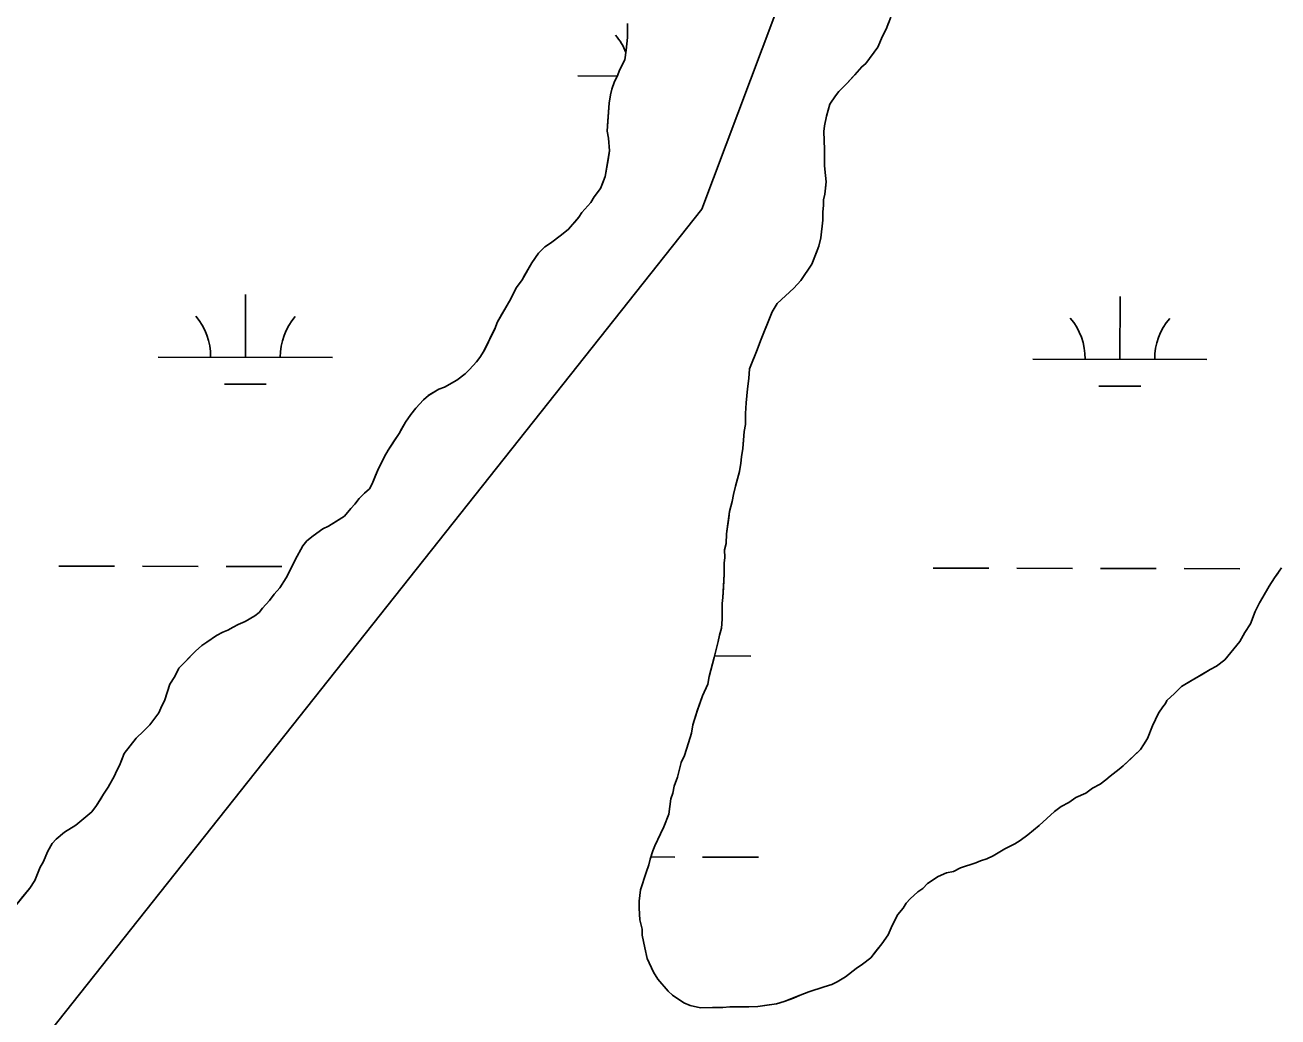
# Model space of a CAD drawing. Extents: x 3177385 to 3215275, y 903885 to 929304.
# Drawn here: x 3188622 to 3189341, y 917338 to 917907 of the extents above; entities that cross this region are included whole.
import ezdxf

# ---------------------------------------------------------------- set-up
doc = ezdxf.new("R2010")
doc.units = 0
for name, color, linetype in [('V-SITE-VEGE', 7, 'Continuous'), ('V-TOPO-SHOR', 7, 'Continuous'), ('V-WETL-SWMP', 7, 'Continuous')]:
    doc.layers.add(name, color=color, linetype=linetype)

msp = doc.modelspace()

# ---------------------------------------------------------------- linework, layer by layer
at = {"layer": 'V-SITE-VEGE'}
for points in [[(3188967.87, 917908.38), (3188967.92, 917900.36), (3188967.15, 917893.14), (3188966.38, 917887.52), (3188963.2, 917881.49), (3188962.02, 917878.28), (3188960.43, 917875.06), (3188958.85, 917870.64), (3188958.07, 917867.43), (3188957.29, 917862.61), (3188956.17, 917846.57), (3188956.99, 917842.56), (3188957.43, 917835.35), (3188955.1, 917820.5), (3188952.33, 917813.67), (3188948.75, 917808.84), (3188946.76, 917805.62), (3188941.58, 917799.98), (3188939.99, 917797.16), (3188934.01, 917790.32), (3188930.02, 917787.09), (3188923.63, 917782.24), (3188920.43, 917780.22), (3188916.84, 917776.59), (3188912.86, 917770.96), (3188907.3, 917761.3), (3188904.11, 917756.88), (3188902.52, 917754.06), (3188900.94, 917750.44), (3188892.99, 917736.77), (3188891.81, 917733.55), (3188885.46, 917720.29), (3188883.07, 917716.67), (3188881.08, 917714.25), (3188877.09, 917709.82), (3188874.7, 917707.4), (3188869.91, 917703.76), (3188862.71, 917699.72), (3188859.51, 917698.5), (3188853.52, 917694.86), (3188850.72, 917692.44), (3188846.34, 917687.6), (3188843.55, 917683.98), (3188840.36, 917679.55), (3188836.79, 917673.12), (3188830.42, 917663.46), (3188828.44, 917659.84), (3188826.45, 917655.82), (3188824.86, 917653.01), (3188821.3, 917644.16), (3188819.71, 917641.35), (3188816.92, 917638.93), (3188813.73, 917635.7), (3188811.34, 917632.48), (3188808.95, 917630.07), (3188805.36, 917625.63), (3188796.17, 917619.97), (3188792.97, 917618.35), (3188787.37, 917614.31), (3188783.78, 917611.49), (3188781.39, 917608.67), (3188777.02, 917600.63), (3188774.64, 917595.4), (3188771.86, 917590.17), (3188768.28, 917584.54), (3188765.1, 917580.91), (3188762.31, 917577.29), (3188758.32, 917572.86), (3188756.33, 917570.44), (3188753.93, 917568.42), (3188748.34, 917565.19), (3188744.33, 917563.56), (3188741.54, 917561.94), (3188738.34, 917560.32), (3188735.54, 917559.11), (3188731.94, 917557.08), (3188726.34, 917553.44), (3188723.55, 917551.42), (3188719.96, 917548.2), (3188710.38, 917538.52), (3188708, 917533.7), (3188705.22, 917529.27), (3188702.06, 917519.63), (3188700.47, 917516.82), (3188698.89, 917512.8), (3188693.71, 917505.95), (3188690.12, 917502.33), (3188685.73, 917498.3), (3188678.96, 917489.44), (3188676.19, 917482.61), (3188674.6, 917479.39), (3188673.42, 917476.58), (3188669.84, 917470.14), (3188667.06, 917466.12), (3188663.08, 917459.68), (3188660.29, 917456.06), (3188651.11, 917448.39), (3188644.72, 917444.35), (3188639.92, 917440.31), (3188637.53, 917437.89)], [(3189036.74, 917698.63), (3189037.52, 917704.65), (3189037.89, 917710.26), (3189042.24, 917721.11), (3189044.22, 917726.33), (3189050.95, 917742.81), (3189053.73, 917747.64), (3189063.31, 917756.51), (3189067.29, 917760.94), (3189073.66, 917770.2), (3189077.61, 917780.64), (3189078.79, 917785.46), (3189079.94, 917795.49), (3189079.92, 917800.31), (3189080.3, 917803.92), (3189080.28, 917807.12), (3189081.07, 917810.33), (3189081.83, 917817.56), (3189081.41, 917821.17), (3189080.98, 917826.77), (3189080.93, 917836), (3189080.48, 917846.42), (3189080.86, 917849.63), (3189082.03, 917855.25), (3189084, 917862.08), (3189087.19, 917866.91), (3189089.18, 917869.32), (3189093.97, 917874.16), (3189102.34, 917883.43), (3189104.73, 917885.44), (3189111.5, 917894.7), (3189114.27, 917901.13), (3189116.26, 917905.15), (3189119.03, 917911.98)], [(3189212.85, 917456.16), (3189204.07, 917448.09), (3189197.68, 917442.84), (3189193.29, 917439.61), (3189190.09, 917437.59), (3189184.49, 917434.75), (3189177.7, 917430.71), (3189174.1, 917429.09), (3189170.49, 917427.86), (3189167.69, 917426.65), (3189158.89, 917423.79), (3189154.89, 917421.77), (3189150.88, 917420.94), (3189146.08, 917418.92), (3189140.09, 917414.87), (3189137.29, 917412.05), (3189134.5, 917410.03), (3189130.11, 917406), (3189127.72, 917403.58), (3189126.13, 917400.77), (3189122.94, 917397.14), (3189119.76, 917390.7), (3189117.39, 917385.48), (3189113.8, 917380.25), (3189107.43, 917372.2), (3189102.64, 917368.56), (3189099.04, 917366.14), (3189093.05, 917361.29), (3189088.26, 917358.46), (3189085.06, 917356.84), (3189080.65, 917355.62), (3189071.84, 917352.76), (3189067.04, 917350.73), (3189057.84, 917347.07), (3189053.44, 917345.85), (3189042.62, 917344.19), (3189026.58, 917344.1), (3189022.57, 917343.68), (3189009.74, 917343.61), (3189003.72, 917344.79), (3189000.1, 917346.37), (3188993.66, 917350.75), (3188991.25, 917353.14), (3188985.19, 917359.93), (3188982.77, 917363.92), (3188979.12, 917371.92), (3188977.88, 917377.93), (3188976.24, 917385.14), (3188976.22, 917388.75), (3188974.99, 917393.95), (3188974.56, 917400.77), (3188974.53, 917404.78), (3188975.3, 917411.2), (3188978.46, 917421.24), (3188980.04, 917425.66), (3188980.82, 917428.87), (3188982.4, 917433.69), (3188983.59, 917436.5), (3188986.76, 917443.34), (3188988.75, 917447.36), (3188991.51, 917454.59), (3188992.67, 917463.42), (3188993.86, 917466.63), (3188994.64, 917470.65), (3188996.61, 917475.87), (3188998.58, 917484.3), (3189000.56, 917488.32), (3189002.93, 917495.55), (3189004.5, 917501.17), (3189005.28, 917505.99), (3189008.04, 917514.43), (3189010.81, 917522.46), (3189013.98, 917529.29), (3189014.75, 917533.71), (3189016.72, 917540.93), (3189017.51, 917544.55), (3189019.86, 917553.78), (3189020.65, 917557.4), (3189021.83, 917561.41), (3189022.2, 917566.63), (3189022.16, 917575.45), (3189022.54, 917579.06), (3189023.27, 917592.3), (3189023.24, 917598.71), (3189023.62, 917601.92), (3189023.6, 917606.33), (3189024.38, 917609.94), (3189024.75, 917615.56), (3189026.29, 917628.4), (3189027.86, 917634.02), (3189028.64, 917638.04), (3189029.82, 917642.86), (3189032.18, 917651.29), (3189032.96, 917656.1), (3189033.34, 917659.71), (3189034.12, 917664.53), (3189034.87, 917674.16), (3189035.65, 917678.17), (3189035.62, 917684.59), (3189035.98, 917690.6), (3189036.74, 917698.63)], [(3189343.24, 917595.98), (3189339.26, 917590.35), (3189336.07, 917585.52), (3189332.5, 917579.08), (3189330.51, 917575.87), (3189328.13, 917571.04), (3189325.36, 917563.81), (3189322.18, 917558.98), (3189319.4, 917553.75), (3189310.63, 917543.28), (3189305.84, 917539.65), (3189302.24, 917537.62), (3189285.85, 917527.92), (3189281.86, 917523.88), (3189277.47, 917519.85), (3189276.68, 917518.24), (3189275.09, 917516.23), (3189272.7, 917512.61), (3189269.13, 917505.37), (3189266.36, 917498.14), (3189263.97, 917494.52), (3189262.38, 917491.7), (3189252.41, 917482.43), (3189250.01, 917480.41), (3189244.82, 917476.37), (3189242.43, 917474.36), (3189239.23, 917471.93), (3189234.83, 917469.5), (3189230.84, 917466.68), (3189225.24, 917464.24), (3189221.24, 917461.41), (3189216.85, 917458.98), (3189212.85, 917456.16)], [(3188637.53, 917437.89), (3188635.15, 917433.47), (3188632.37, 917427.04), (3188630.79, 917424.23), (3188627.62, 917416.59), (3188624.84, 917412.16), (3188616.47, 917402.09)]]:
    msp.add_lwpolyline(points, dxfattribs=at)
at = {"layer": 'V-TOPO-SHOR'}
for points in [[(3186927.93, 918089.46), (3186990.67, 917992.44), (3187103.05, 917960.38), (3187188.87, 917894), (3187261.42, 917810.45), (3187345.63, 917635.58), (3187452.84, 917401.77), (3187512.11, 917301.06), (3187592.43, 917156.63), (3187647.81, 917086.35), (3187703.2, 917016.08), (3187789.02, 916949.7), (3187853.79, 916927.04), (3188000.5, 916868.43), (3188244.03, 916899.53), (3188352.19, 917021.63), (3188464.23, 917113.29), (3189010.51, 917801.82), (3189114.45, 918078.07), (3189191.84, 918319.99), (3189216.11, 918493.25), (3189249.78, 918714.11), (3189249.45, 918837.82)], [(3188967.88, 917908.38), (3188967.92, 917900.36), (3188967.15, 917893.14), (3188966.38, 917887.52), (3188963.2, 917881.49), (3188962.02, 917878.28), (3188960.43, 917875.06), (3188958.85, 917870.64), (3188958.07, 917867.43), (3188957.29, 917862.61), (3188956.54, 917852.58), (3188956.17, 917846.57), (3188956.99, 917842.56), (3188957.43, 917835.35), (3188956.66, 917830.13), (3188955.1, 917820.5), (3188953.52, 917816.48), (3188952.33, 917813.67), (3188948.75, 917808.84), (3188946.76, 917805.62), (3188941.58, 917799.98)], [(3189019.86, 917553.78), (3189020.65, 917557.4), (3189021.83, 917561.41), (3189022.2, 917566.63), (3189022.18, 917569.84), (3189022.16, 917575.45), (3189022.54, 917579.06), (3189022.91, 917584.68), (3189023.27, 917592.3), (3189023.25, 917595.5), (3189023.24, 917598.71), (3189023.62, 917601.92), (3189023.6, 917606.33), (3189024.38, 917609.95), (3189024.75, 917615.56), (3189025.91, 917624.79), (3189026.29, 917628.4), (3189027.86, 917634.02), (3189028.64, 917638.04), (3189029.82, 917642.86), (3189032.18, 917651.29), (3189032.96, 917656.1), (3189033.34, 917659.71), (3189034.12, 917664.53), (3189034.49, 917669.34), (3189034.87, 917674.16), (3189035.65, 917678.17), (3189035.63, 917681.38), (3189035.62, 917684.59), (3189035.98, 917690.6), (3189036.74, 917698.63), (3189037.52, 917704.65), (3189037.89, 917710.26), (3189039.07, 917713.08), (3189042.24, 917721.11), (3189044.22, 917726.34), (3189049.76, 917740), (3189050.95, 917742.81), (3189053.73, 917747.64), (3189058.52, 917752.07), (3189063.31, 917756.51), (3189067.29, 917760.94), (3189073.66, 917770.2), (3189076.43, 917777.43), (3189077.61, 917780.64), (3189078.79, 917785.46), (3189079.94, 917795.49), (3189079.92, 917800.31), (3189080.3, 917803.92), (3189080.28, 917807.12), (3189081.07, 917810.33), (3189081.45, 917813.95), (3189081.83, 917817.56), (3189081.41, 917821.16), (3189080.98, 917826.77), (3189080.96, 917831.19), (3189080.93, 917836), (3189080.48, 917846.42), (3189080.86, 917849.63), (3189082.03, 917855.25), (3189084, 917862.08), (3189087.19, 917866.91), (3189089.18, 917869.32), (3189091.57, 917871.74), (3189093.97, 917874.16), (3189098.35, 917878.99), (3189102.34, 917883.43), (3189104.73, 917885.44), (3189106.72, 917888.26), (3189111.5, 917894.7), (3189114.27, 917901.13), (3189116.26, 917905.15), (3189117.84, 917909.17)], [(3188941.58, 917799.98), (3188939.99, 917797.16), (3188937.2, 917793.94), (3188934.01, 917790.32), (3188930.02, 917787.09), (3188923.63, 917782.24), (3188920.43, 917780.22), (3188916.84, 917776.59), (3188912.86, 917770.96), (3188908.89, 917764.12), (3188907.3, 917761.3), (3188904.11, 917756.88), (3188902.52, 917754.06), (3188900.94, 917750.44), (3188897.36, 917744.41), (3188895.77, 917741.6), (3188892.99, 917736.77), (3188891.81, 917733.55), (3188889.82, 917729.53), (3188887.05, 917723.5), (3188885.46, 917720.29), (3188883.07, 917716.67), (3188881.08, 917714.25), (3188877.09, 917709.82), (3188874.7, 917707.4), (3188869.91, 917703.76), (3188862.71, 917699.72), (3188859.51, 917698.5), (3188853.51, 917694.86), (3188850.72, 917692.44), (3188846.34, 917687.6), (3188843.55, 917683.98), (3188840.36, 917679.55), (3188838.38, 917675.93), (3188836.79, 917673.12), (3188833.61, 917668.29), (3188830.42, 917663.46), (3188828.44, 917659.84), (3188826.45, 917655.82), (3188824.86, 917653.01), (3188823.28, 917648.99), (3188821.3, 917644.16), (3188819.71, 917641.35), (3188816.92, 917638.93), (3188813.73, 917635.7), (3188811.34, 917632.48), (3188808.95, 917630.07), (3188805.36, 917625.63), (3188800.16, 917622.4), (3188796.17, 917619.97), (3188792.97, 917618.35), (3188787.37, 917614.31), (3188783.78, 917611.49), (3188781.39, 917608.67), (3188777.02, 917600.63), (3188774.64, 917595.4), (3188771.86, 917590.17), (3188768.28, 917584.54), (3188765.1, 917580.91), (3188762.31, 917577.29), (3188758.32, 917572.86), (3188756.33, 917570.44), (3188753.93, 917568.42), (3188748.34, 917565.19), (3188744.33, 917563.56), (3188741.54, 917561.94), (3188738.34, 917560.32), (3188735.54, 917559.11), (3188731.94, 917557.08), (3188726.34, 917553.44), (3188723.55, 917551.42), (3188719.96, 917548.2), (3188713.97, 917542.15), (3188710.38, 917538.52), (3188708, 917533.7), (3188705.22, 917529.27), (3188704.03, 917525.66), (3188702.06, 917519.63), (3188700.47, 917516.82), (3188698.89, 917512.8), (3188693.71, 917505.95), (3188690.12, 917502.33), (3188685.73, 917498.3), (3188678.96, 917489.44), (3188677.38, 917485.42), (3188676.19, 917482.61), (3188674.6, 917479.39), (3188673.42, 917476.58), (3188669.84, 917470.14), (3188667.06, 917466.12), (3188665.07, 917462.9), (3188663.08, 917459.68), (3188660.29, 917456.06), (3188651.11, 917448.39), (3188644.72, 917444.35), (3188639.92, 917440.31), (3188637.53, 917437.89), (3188635.15, 917433.47), (3188632.37, 917427.04), (3188630.79, 917424.23), (3188627.62, 917416.59)], [(3189341.25, 917593.17), (3189339.26, 917590.35), (3189336.07, 917585.52), (3189332.5, 917579.08), (3189330.51, 917575.87), (3189328.13, 917571.04), (3189325.36, 917563.81), (3189322.18, 917558.98), (3189319.4, 917553.75), (3189310.63, 917543.28), (3189305.84, 917539.65), (3189302.24, 917537.62), (3189298.25, 917535.2), (3189290.65, 917530.75), (3189285.85, 917527.92), (3189281.86, 917523.88), (3189277.47, 917519.85), (3189276.68, 917518.24), (3189275.09, 917516.23)], [(3189275.09, 917516.23), (3189272.7, 917512.61), (3189269.13, 917505.37), (3189266.36, 917498.14), (3189263.97, 917494.52), (3189262.38, 917491.7), (3189257.2, 917486.86), (3189252.41, 917482.43), (3189250.01, 917480.41), (3189244.82, 917476.37), (3189242.43, 917474.36), (3189239.23, 917471.93), (3189234.83, 917469.5), (3189230.84, 917466.68), (3189225.24, 917464.24), (3189221.24, 917461.41), (3189216.85, 917458.98), (3189212.85, 917456.16), (3189204.07, 917448.09), (3189197.68, 917442.84), (3189193.29, 917439.61), (3189190.09, 917437.59), (3189184.49, 917434.75), (3189177.7, 917430.71), (3189174.1, 917429.09), (3189170.49, 917427.86), (3189167.69, 917426.65), (3189158.89, 917423.79), (3189154.89, 917421.77), (3189150.88, 917420.94), (3189146.08, 917418.91), (3189140.09, 917414.87), (3189137.29, 917412.05), (3189134.5, 917410.03), (3189130.11, 917406), (3189127.72, 917403.58), (3189126.13, 917400.77), (3189122.94, 917397.14), (3189119.76, 917390.71), (3189117.39, 917385.48), (3189113.8, 917380.25), (3189110.62, 917376.22), (3189107.43, 917372.2), (3189102.64, 917368.56), (3189099.04, 917366.14), (3189093.05, 917361.29), (3189088.26, 917358.46), (3189085.06, 917356.84), (3189080.65, 917355.62), (3189071.84, 917352.76), (3189067.04, 917350.73), (3189063.04, 917349.11), (3189057.84, 917347.07), (3189053.44, 917345.85), (3189047.83, 917345.02), (3189042.62, 917344.19), (3189037.41, 917344.16), (3189032.99, 917344.14), (3189026.58, 917344.1), (3189022.57, 917343.68), (3189016.56, 917343.65), (3189009.74, 917343.61), (3189003.72, 917344.79), (3189000.1, 917346.37), (3188997.29, 917348.36), (3188993.66, 917350.75), (3188991.25, 917353.14), (3188985.19, 917359.93), (3188982.77, 917363.92), (3188979.12, 917371.92), (3188977.88, 917377.93), (3188976.24, 917385.14), (3188976.22, 917388.75), (3188974.99, 917393.96), (3188974.55, 917400.77), (3188974.53, 917404.78), (3188975.3, 917411.2), (3188978.46, 917421.24), (3188980.04, 917425.66), (3188980.82, 917428.87), (3188982.4, 917433.69), (3188983.59, 917436.5), (3188986.76, 917443.34), (3188988.75, 917447.36), (3188991.51, 917454.59), (3188992.67, 917463.42), (3188993.86, 917466.63), (3188994.64, 917470.65), (3188996.61, 917475.87), (3188998.58, 917484.3), (3189000.56, 917488.32), (3189002.93, 917495.55), (3189004.5, 917501.17), (3189005.28, 917505.99), (3189008.04, 917514.43), (3189010.81, 917522.46), (3189013.98, 917529.29), (3189014.75, 917533.71), (3189016.72, 917540.93), (3189017.51, 917544.55), (3189019.86, 917553.78)], [(3188627.62, 917416.59), (3188624.84, 917412.16), (3188620.85, 917407.33), (3188616.47, 917402.09), (3188608.89, 917394.44), (3188605.3, 917391.21), (3188603.31, 917388.79), (3188599.72, 917385.17), (3188592.94, 917377.91), (3188590.14, 917375.09), (3188588.15, 917372.67), (3188578.17, 917363.8), (3188575.78, 917361.78), (3188569.79, 917357.34), (3188564.59, 917353.7), (3188557.8, 917350.06), (3188552.99, 917348.83), (3188549.39, 917346.81), (3188543.79, 917344.37), (3188539.79, 917342.35), (3188536.2, 917339.92), (3188532.2, 917337.09)]]:
    msp.add_lwpolyline(points, dxfattribs=at)
at = {"layer": 'V-WETL-SWMP'}
for p, q in [((3188939.39, 917878.29), (3188962, 917878.23)), ((3188748.54, 917716.87), (3188748.63, 917752.87)), ((3189250.45, 917715.7), (3189250.53, 917751.7)), ((3188698.54, 917716.98), (3188798.54, 917716.75)), ((3189200.45, 917715.82), (3189300.45, 917715.58)), ((3188736.51, 917701.46), (3188760.51, 917701.41)), ((3189238.41, 917700.3), (3189262.41, 917700.24)), ((3188641.42, 917597.04), (3188673.42, 917596.97)), ((3188689.42, 917596.93), (3188721.42, 917596.86)), ((3188737.42, 917596.82), (3188769.42, 917596.75)), ((3189143.33, 917595.88), (3189175.33, 917595.8)), ((3189191.33, 917595.77), (3189223.33, 917595.69)), ((3189239.33, 917595.65), (3189271.33, 917595.58)), ((3189287.33, 917595.54), (3189319.33, 917595.47)), ((3189017.73, 917545.43), (3189038.62, 917545.38)), ((3188981.22, 917430.08), (3188994.94, 917430.05)), ((3189010.94, 917430.01), (3189042.94, 917429.94))]:
    msp.add_line(p, q, dxfattribs=at)
for points in [[(3188967.88, 917908.38), (3188967.92, 917900.36), (3188967.15, 917893.14), (3188966.38, 917887.52), (3188963.2, 917881.49), (3188962.02, 917878.28), (3188960.43, 917875.06), (3188958.85, 917870.64), (3188958.07, 917867.43), (3188957.29, 917862.61), (3188956.54, 917852.59), (3188956.17, 917846.57), (3188956.99, 917842.56), (3188957.43, 917835.35), (3188956.66, 917830.13), (3188955.1, 917820.5), (3188953.52, 917816.48), (3188952.33, 917813.67), (3188948.75, 917808.84), (3188946.76, 917805.62)], [(3188988.74, 917447.36), (3188991.51, 917454.59), (3188992.67, 917463.42), (3188993.86, 917466.63), (3188994.64, 917470.65), (3188996.61, 917475.87), (3188998.58, 917484.3), (3189000.56, 917488.32), (3189002.93, 917495.55), (3189004.5, 917501.17), (3189005.28, 917505.99), (3189008.04, 917514.42), (3189010.81, 917522.46), (3189013.98, 917529.29), (3189014.76, 917533.71), (3189016.72, 917540.94), (3189017.51, 917544.55), (3189019.86, 917553.78), (3189020.65, 917557.4), (3189021.83, 917561.41), (3189022.2, 917566.63), (3189022.16, 917575.45), (3189022.54, 917579.06), (3189022.91, 917584.68), (3189023.27, 917592.3), (3189023.24, 917598.71), (3189023.62, 917601.92), (3189023.6, 917606.33), (3189024.38, 917609.95), (3189024.75, 917615.56), (3189025.91, 917624.79), (3189026.29, 917628.4), (3189027.86, 917634.02), (3189028.64, 917638.04), (3189029.82, 917642.85), (3189032.18, 917651.29), (3189032.96, 917656.1), (3189033.34, 917659.71), (3189034.12, 917664.53), (3189034.87, 917674.16), (3189035.65, 917678.17), (3189035.62, 917684.59), (3189035.98, 917690.6), (3189036.74, 917698.63), (3189037.52, 917704.65), (3189037.89, 917710.26), (3189039.07, 917713.08), (3189042.24, 917721.11), (3189044.22, 917726.34), (3189049.76, 917740), (3189050.95, 917742.81), (3189053.73, 917747.64), (3189063.31, 917756.51), (3189067.29, 917760.94), (3189073.66, 917770.2), (3189076.43, 917777.43), (3189077.61, 917780.64), (3189078.79, 917785.46), (3189079.94, 917795.49), (3189079.92, 917800.3), (3189080.3, 917803.92), (3189080.28, 917807.12), (3189081.07, 917810.33), (3189081.83, 917817.56), (3189081.41, 917821.16), (3189080.98, 917826.77), (3189080.93, 917836), (3189080.48, 917846.42), (3189080.86, 917849.63), (3189082.03, 917855.25), (3189084, 917862.08), (3189087.19, 917866.91), (3189089.18, 917869.32), (3189093.96, 917874.16), (3189098.35, 917878.99), (3189102.34, 917883.43), (3189104.73, 917885.44), (3189106.72, 917888.26), (3189111.5, 917894.7), (3189114.27, 917901.13), (3189116.26, 917905.15), (3189117.84, 917909.17)], [(3188946.76, 917805.62), (3188941.58, 917799.98), (3188939.99, 917797.16), (3188937.2, 917793.94), (3188934.01, 917790.31), (3188930.02, 917787.09), (3188923.63, 917782.24), (3188920.43, 917780.22), (3188916.84, 917776.59), (3188912.86, 917770.96), (3188908.89, 917764.12), (3188907.3, 917761.3), (3188904.11, 917756.88), (3188902.52, 917754.06), (3188900.94, 917750.44), (3188897.36, 917744.41), (3188895.77, 917741.59), (3188892.99, 917736.77), (3188891.81, 917733.55), (3188889.82, 917729.53), (3188887.05, 917723.5), (3188885.46, 917720.29), (3188883.07, 917716.67), (3188881.08, 917714.25), (3188877.09, 917709.82), (3188874.7, 917707.4), (3188869.91, 917703.77), (3188862.71, 917699.72), (3188859.51, 917698.5), (3188853.51, 917694.86), (3188850.72, 917692.44), (3188846.33, 917687.6), (3188843.55, 917683.98), (3188840.36, 917679.55), (3188838.38, 917675.93), (3188836.79, 917673.12), (3188830.42, 917663.46), (3188828.44, 917659.84), (3188826.45, 917655.82), (3188824.86, 917653), (3188823.28, 917648.99), (3188821.3, 917644.16), (3188819.71, 917641.35), (3188816.92, 917638.93), (3188813.73, 917635.7), (3188811.34, 917632.48), (3188808.94, 917630.06), (3188805.36, 917625.63), (3188800.16, 917622.4), (3188796.17, 917619.97), (3188792.97, 917618.35), (3188787.37, 917614.31), (3188783.78, 917611.49), (3188781.39, 917608.67), (3188777.02, 917600.62), (3188774.64, 917595.4), (3188771.86, 917590.17), (3188768.28, 917584.54), (3188765.09, 917580.91), (3188762.31, 917577.29), (3188758.32, 917572.86), (3188756.33, 917570.44), (3188753.93, 917568.42), (3188748.34, 917565.19), (3188744.33, 917563.56), (3188741.54, 917561.94), (3188738.34, 917560.32), (3188735.54, 917559.11), (3188731.94, 917557.08), (3188726.34, 917553.44), (3188723.55, 917551.42), (3188719.96, 917548.2), (3188710.38, 917538.52), (3188708, 917533.7), (3188705.22, 917529.27), (3188702.06, 917519.63), (3188700.47, 917516.82), (3188698.89, 917512.8), (3188693.71, 917505.96), (3188690.12, 917502.33), (3188685.73, 917498.29), (3188678.96, 917489.44), (3188677.38, 917485.42), (3188676.19, 917482.61), (3188674.61, 917479.39), (3188673.42, 917476.58), (3188669.84, 917470.14), (3188667.06, 917466.12), (3188663.08, 917459.68), (3188660.29, 917456.06), (3188651.11, 917448.39), (3188644.72, 917444.35), (3188639.92, 917440.31), (3188637.53, 917437.89), (3188635.15, 917433.47), (3188632.38, 917427.04), (3188630.79, 917424.22), (3188627.62, 917416.59), (3188624.84, 917412.16), (3188620.85, 917407.33)], [(3189343.24, 917595.98), (3189339.26, 917590.35), (3189336.07, 917585.52), (3189332.5, 917579.09), (3189330.51, 917575.87), (3189328.13, 917571.04), (3189325.36, 917563.81), (3189322.18, 917558.98), (3189319.4, 917553.75), (3189310.63, 917543.28), (3189305.84, 917539.65), (3189302.24, 917537.62), (3189298.24, 917535.2), (3189290.65, 917530.75), (3189285.85, 917527.92), (3189281.86, 917523.88), (3189277.47, 917519.85), (3189276.68, 917518.24), (3189275.09, 917516.23), (3189272.7, 917512.61), (3189269.13, 917505.37), (3189266.36, 917498.14), (3189263.97, 917494.52), (3189262.38, 917491.7), (3189257.2, 917486.86), (3189252.41, 917482.43), (3189250.01, 917480.41), (3189244.82, 917476.37), (3189242.43, 917474.36), (3189239.23, 917471.93), (3189234.83, 917469.5), (3189230.84, 917466.68), (3189225.24, 917464.24), (3189221.24, 917461.41), (3189216.84, 917458.98), (3189212.85, 917456.16), (3189204.07, 917448.09), (3189197.68, 917442.84), (3189193.29, 917439.61), (3189190.09, 917437.59), (3189184.49, 917434.75), (3189177.7, 917430.71), (3189174.1, 917429.09), (3189170.49, 917427.86), (3189167.69, 917426.65), (3189158.89, 917423.79), (3189154.89, 917421.77), (3189150.88, 917420.94), (3189146.08, 917418.91), (3189140.09, 917414.87), (3189137.29, 917412.05), (3189134.5, 917410.03), (3189130.11, 917406), (3189127.72, 917403.58), (3189126.13, 917400.76), (3189122.94, 917397.14), (3189119.76, 917390.71), (3189117.39, 917385.48), (3189113.8, 917380.25), (3189107.43, 917372.2), (3189102.64, 917368.56), (3189099.04, 917366.14), (3189093.05, 917361.29), (3189088.26, 917358.46), (3189085.06, 917356.84), (3189080.65, 917355.62), (3189071.85, 917352.76), (3189067.04, 917350.73), (3189063.04, 917349.11), (3189057.84, 917347.07), (3189053.44, 917345.85), (3189047.83, 917345.02), (3189042.62, 917344.19), (3189026.58, 917344.1), (3189022.57, 917343.68), (3189009.74, 917343.61), (3189003.72, 917344.79), (3189000.1, 917346.37), (3188997.29, 917348.36), (3188993.66, 917350.75), (3188991.25, 917353.14), (3188985.19, 917359.93), (3188982.77, 917363.92), (3188979.12, 917371.92), (3188977.88, 917377.93), (3188976.24, 917385.14), (3188976.22, 917388.75), (3188974.99, 917393.96), (3188974.55, 917400.77), (3188974.53, 917404.78), (3188975.3, 917411.2), (3188978.46, 917421.24), (3188980.04, 917425.66), (3188980.82, 917428.87), (3188982.4, 917433.69), (3188983.59, 917436.51), (3188986.76, 917443.34), (3188988.74, 917447.36)]]:
    msp.add_lwpolyline(points, dxfattribs=at)
for centre, start, end in [((3188934.15, 917878.77), 21.46906, 40.6385), ((3188693.3, 917717.47), 359.09484, 40.6385), ((3188803.79, 917717.21), 139.09484, 180.6385), ((3189195.21, 917716.3), 359.09484, 40.6385), ((3189305.69, 917716.05), 139.09484, 180.6385)]:
    msp.add_arc(centre, 35.25, start, end, dxfattribs=at)

doc.saveas('drawing.dxf')
